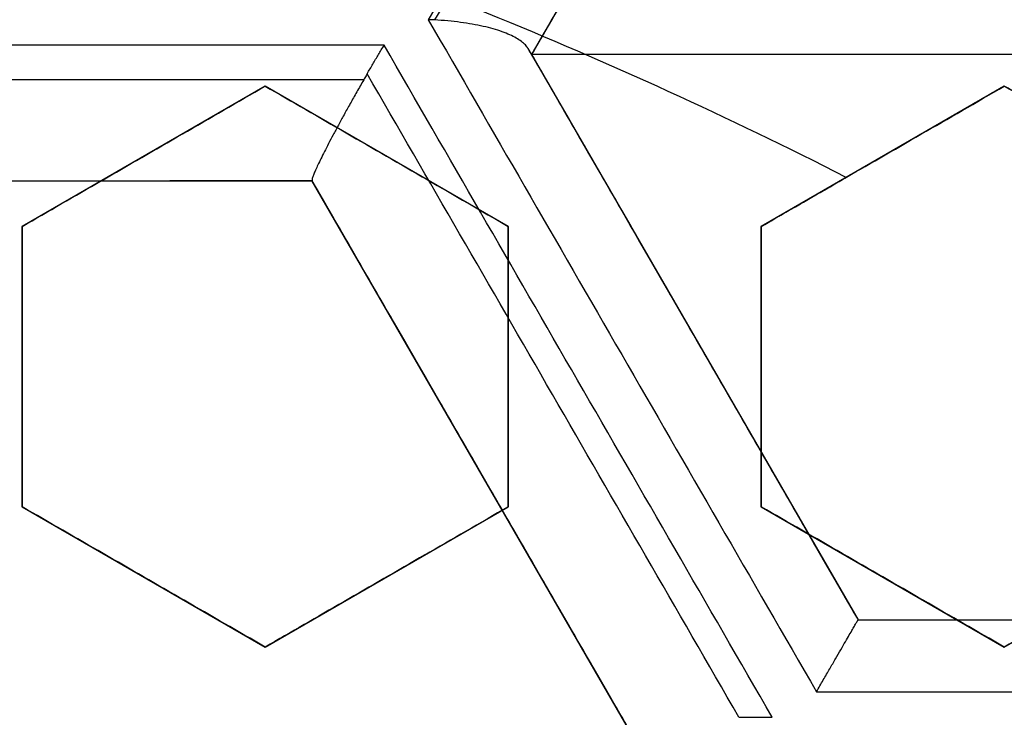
# Model space of a CAD drawing. Header units: centimetres. Extents: x -11.4 to 11.4, y -26.1 to 0.
# Tile 552 of 656: x -6.9283 to -6.831, y -23.4053 to -23.3364. Entities that reach past the tile are written whole.
import ezdxf

# ---------------------------------------------------------------- set-up
doc = ezdxf.new("R2010")
doc.units = ezdxf.units.CM
doc.layers.add('Default', color=7, linetype='Continuous', true_color=0x000000)

msp = doc.modelspace()

# ---------------------------------------------------------------- linework, layer by layer
at = {"layer": 'Default'}
for p, q in [((-6.845448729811, -23.28398953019, -4.606581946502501), (-6.877698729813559, -23.33984816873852, -4.606581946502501)), ((-6.748698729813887, -23.339848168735, -4.515), (-6.877698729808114, -23.339848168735, -4.515)), ((-6.877698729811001, -23.33984816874, -4.6152947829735), (-6.845448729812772, -23.39570680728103, -4.6152947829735)), ((-6.904000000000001, -23.34296806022, -3.251824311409), (-6.927999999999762, -23.35682446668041, -3.251824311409)), ((-6.88, -23.35682446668, -3.2548607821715), (-6.903999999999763, -23.34296806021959, -3.2548607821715)), ((-6.831, -23.34296806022, -3.2594226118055), (-6.854999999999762, -23.35682446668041, -3.2594226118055)), ((-6.915999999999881, -23.34989626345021, -3.278392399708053), (-6.915999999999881, -23.34989626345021, -3.225183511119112)), ((-6.891999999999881, -23.3498962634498, -3.28138577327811), (-6.891999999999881, -23.3498962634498, -3.2281768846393)), ((-6.842999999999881, -23.34989626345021, -3.287500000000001), (-6.842999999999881, -23.34989626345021, -3.23556869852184)), ((-6.899349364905, -23.35234816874, -4.6123369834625), (-6.963849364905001, -23.35234816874, -4.6123369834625)), ((-6.867099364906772, -23.40820680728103, -4.616056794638), (-6.899349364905, -23.35234816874, -4.616056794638)), ((-6.928000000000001, -23.35682446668, -3.243246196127), (-6.928000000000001, -23.3845372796, -3.243246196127)), ((-6.88, -23.3845372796, -3.2495181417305), (-6.88, -23.35682446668, -3.2495181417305)), ((-6.855, -23.35682446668, -3.2534648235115), (-6.855, -23.3845372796, -3.2534648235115)), ((-6.8617476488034, -23.36747625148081, -4.709146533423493), (-6.8617476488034, -23.36747625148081, -4.515)), ((-6.928000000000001, -23.37068087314, -3.269842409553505), (-6.928000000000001, -23.37068087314, -3.216633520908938)), ((-6.88, -23.37068087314, -3.276108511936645), (-6.88, -23.37068087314, -3.222899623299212)), ((-6.855, -23.37068087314, -3.280052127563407), (-6.855, -23.37068087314, -3.226843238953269)), ((-6.883229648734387, -23.38026833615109, -4.710750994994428), (-6.883229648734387, -23.38026833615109, -4.515)), ((-6.928000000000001, -23.3845372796, -3.2376128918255), (-6.90400000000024, -23.39839368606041, -3.2376128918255)), ((-6.904, -23.39839368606, -3.2408483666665), (-6.880000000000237, -23.38453727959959, -3.2408483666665)), ((-6.855, -23.3845372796, -3.248936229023), (-6.831000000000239, -23.39839368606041, -3.248936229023)), ((-6.831, -23.39839368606, -3.2534648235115), (-6.807000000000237, -23.38453727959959, -3.2534648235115)), ((-6.91600000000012, -23.39146548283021, -3.264128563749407), (-6.91600000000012, -23.39146548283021, -3.21091967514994)), ((-6.892000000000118, -23.3914654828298, -3.267421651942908), (-6.892000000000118, -23.3914654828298, -3.214212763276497)), ((-6.84300000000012, -23.39146548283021, -3.275500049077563), (-6.84300000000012, -23.39146548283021, -3.222291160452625)), ((-6.845448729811, -23.39570680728, -4.6152947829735), (-6.780948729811, -23.39570680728, -4.6152947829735))]:
    msp.add_line(p, q, dxfattribs=at)
at = {"layer": 'Default', "extrusion": (0, 0, -1)}
for centre, radius, start, end in [((7.050000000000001, -23.75, 3), 0.9, 90, 270), ((7.050000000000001, -23.75, 3.789997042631), 0.8999999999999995, 90, 270), ((7.050000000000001, -23.75, 4.600000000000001), 0.8550000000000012, 90, 270), ((7.050000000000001, -23.75, 4.27), 0.8250000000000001, 0, 180), ((7.050000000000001, -23.75, 4.48), 0.82, 0, 180), ((7.050000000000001, -23.75, 4.455), 0.7950000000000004, 0, 180), ((7.050000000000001, -23.75, 4.32), 0.7825000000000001, 0, 180), ((7.050000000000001, -23.75, 4.455), 0.7825000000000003, 0, 180), ((7.050000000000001, -23.75, 3.984878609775), 0.7584500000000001, 90, 180), ((7.050000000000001, -23.75, 4.345000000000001), 0.7575000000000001, 0, 180), ((7.050000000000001, -23.75, 3.2675), 0.6775000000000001, 0, 180), ((7.050000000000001, -23.75, 3.2775), 0.677500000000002, 0, 180), ((7.050000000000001, -23.75, 3.25), 0.6725, 0, 180), ((7.050000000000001, -23.75, 3.2875), 0.6725, 0, 180), ((7.050000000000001, -23.75, 3.25), 0.6367740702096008, 0, 180), ((7.050000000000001, -23.75, 3.269019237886), 0.6125, 0, 180), ((7.050000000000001, -23.75, 4.69), 0.6075000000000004, 0, 180), ((7.050000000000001, -23.75, 4.670980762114), 0.6075, 0, 180), ((7.050000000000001, -23.75, 3.255), 0.6075, 0, 180), ((7.050000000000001, -23.75, 3.2875), 0.6075, 0, 180), ((7.050000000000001, -23.75, 3.05), 0.5999999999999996, 90, 270), ((7.050000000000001, -23.75, 3.255), 0.55, 0, 180), ((7.050000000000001, -23.75, 3.263395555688), 0.5500000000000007, 0, 180)]:
    msp.add_arc(centre, radius, start, end, dxfattribs=at)
at = {"layer": 'Default'}
for centre, radius, start, end in [((-7.050000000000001, -23.75, -4.6), 0.8550000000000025, 270, 90), ((-7.050000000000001, -23.75, -4.27), 0.835, 270, 90), ((-7.050000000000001, -23.75, -4.58), 0.8349999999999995, 270, 90), ((-7.050000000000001, -23.75, -4.425000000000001), 0.8349999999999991, 270, 90), ((-7.050000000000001, -23.75, -4.295000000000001), 0.8250000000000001, 0, 180), ((-7.050000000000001, -23.75, -4.282500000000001), 0.8250000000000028, 0, 180), ((-7.050000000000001, -23.75, -4.32), 0.8, 0, 180), ((-7.050000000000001, -23.75, -3.1), 0.775, 270, 90), ((-7.050000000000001, -23.75, -3.5986250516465), 0.7749999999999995, 270, 90), ((-7.050000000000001, -23.75, -4.43), 0.7575000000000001, 0, 180), ((-7.050000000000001, -23.75, -4.3875), 0.7575000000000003, 0, 180), ((-7.050000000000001, -23.75, -3.2425), 0.75, 0, 180), ((-7.050000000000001, -23.75, -3.98), 0.75, 0, 180), ((-7.050000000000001, -23.75, -3.61125), 0.75, 0, 74.77009621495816), ((-7.050000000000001, -23.75, -3.2425), 0.7025000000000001, 0, 180), ((-7.050000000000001, -23.75, -3.2875), 0.6775000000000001, 0, 180), ((-7.050000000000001, -23.75, -3.26875), 0.6724999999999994, 0, 180), ((-7.050000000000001, -23.75, -4.66), 0.67, 0, 180), ((-7.050000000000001, -23.75, -4.69), 0.6400000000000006, 0, 180), ((-7.050000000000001, -23.75, -3.25), 0.636774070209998, 0, 180), ((-7.050000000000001, -23.75, -3.2875), 0.6231698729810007, 0, 180), ((-7.050000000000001, -23.75, -4.680490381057), 0.6075000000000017, 0, 180), ((-7.050000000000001, -23.75, -3.27125), 0.6075000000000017, 0, 180), ((-7.050000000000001, -23.75, -3), 0.6000000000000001, 270, 90), ((-7.050000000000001, -23.75, -3.1), 0.6000000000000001, 270, 90), ((-7.050000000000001, -23.75, -3.271791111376), 0.55, 0, 180), ((-7.049999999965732, -23.74999999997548, -3.2875), 0.446969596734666, 62.93321795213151, 72.94174344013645)]:
    msp.add_arc(centre, radius, start, end, dxfattribs=at)
at = {"layer": 'Default', "extrusion": (-0.86602540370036, 0.5000000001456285, -3.546486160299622e-10)}
msp.add_arc((24.0931033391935, -3.595000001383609, -5.703108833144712), 1.19816085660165, 244.4944963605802, 248.4942464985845, dxfattribs=at)
at = {"layer": 'Default', "extrusion": (-0.8660254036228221, 0.5000000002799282, -8.196552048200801e-10)}
msp.add_arc((24.09310333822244, -3.595000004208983, -5.703662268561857), 1.19817618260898, 244.5093226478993, 248.4797797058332, dxfattribs=at)
at = {"layer": 'Default', "extrusion": (-0.8660254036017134, 0.5000000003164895, -9.939847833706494e-10)}
msp.add_arc((24.09310333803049, -3.59500000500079, -5.713662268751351), 1.188176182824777, 244.7639486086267, 248.1946960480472, dxfattribs=at)
at = {"layer": 'Default', "extrusion": (-0.8660254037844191, 0.5000000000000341, 0)}
msp.add_arc((24.09310333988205, -3.595000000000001, -5.713662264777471), 1.188176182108, 247.1944678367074, 248.1946960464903, dxfattribs=at)
at = {"layer": 'Default', "extrusion": (-0.8660254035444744, -0.5000000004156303, 2.191493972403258e-09)}
msp.add_arc((17.04310333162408, -3.595000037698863, 17.63329268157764), 1.148678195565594, 256.0388695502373, 259.9502437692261, dxfattribs=at)
at = {"layer": 'Default', "extrusion": (0, 1, 0)}
for centre, radius, start, end in [((7.049999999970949, -3.595000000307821, -23.33892252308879), 1.127393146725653, 261.9571023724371, 265.8772322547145), ((7.050000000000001, -3.595000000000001, -23.35234816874), 1.117998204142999, 262.2558166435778, 263.4557939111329)]:
    msp.add_arc(centre, radius, start, end, dxfattribs=at)
at = {"layer": 'Default', "extrusion": (0.8660254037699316, 0.5000000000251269, -3.781111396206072e-10)}
msp.add_arc((-17.04310333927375, -3.595000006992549, -17.63833469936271), 1.150190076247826, 280.0364093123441, 283.9424077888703, dxfattribs=at)
at = {"layer": 'Default', "extrusion": (-0.8660254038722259, -0.4999999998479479, -8.863102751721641e-10)}
msp.add_arc((17.04310334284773, -3.594999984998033, 17.6261859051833), 1.139105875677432, 256.3019040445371, 259.6551817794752, dxfattribs=at)
at = {"layer": 'Default', "extrusion": (-0.8660254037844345, -0.5000000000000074, 0)}
msp.add_arc((17.04310333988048, -3.595000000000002, 17.62618590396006), 1.139105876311, 256.3019040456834, 259.6551817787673, dxfattribs=at)
at = {"layer": 'Default', "extrusion": (0.8660255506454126, 0.4999997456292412, -6.235521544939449e-08)}
msp.add_arc((-17.043108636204, -3.59500104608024, -17.64118065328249), 1.15060522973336, 280.1159601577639, 283.8546353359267, dxfattribs=at)
at = {"layer": 'Default', "extrusion": (4.870280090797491e-07, 0.9999999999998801, 5.187337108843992e-08)}
msp.add_arc((7.049988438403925, -3.594998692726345, -23.34235176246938), 1.127998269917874, 262.0646957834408, 265.7760036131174, dxfattribs=at)
at = {"layer": 'Default', "extrusion": (-0.0001404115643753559, 0.9999999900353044, -1.462819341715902e-05)}
msp.add_arc((7.048011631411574, -3.595585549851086, -23.35130123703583), 1.117361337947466, 262.5241427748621, 265.8488504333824, dxfattribs=at)
at = {"layer": 'Default', "extrusion": (0.8660254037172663, 0.5000000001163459, -5.552434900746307e-10)}
msp.add_arc((-17.04839586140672, -3.595029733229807, -17.65118590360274), 1.14153695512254, 280.5926740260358, 283.9064723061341, dxfattribs=at)
at = {"layer": 'Default', "extrusion": (0, -1, 0)}
for centre, radius, start, end in [((-7.049999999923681, -3.595000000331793, 23.39570680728), 1.139105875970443, 280.3448182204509, 283.6980959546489), ((-7.050000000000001, -3.595000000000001, 23.39570680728), 1.139105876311, 280.3448182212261, 283.6980959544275), ((-7.050000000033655, -3.594999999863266, 23.40281358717), 1.148678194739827, 280.0497562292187, 283.9611304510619)]:
    msp.add_arc(centre, radius, start, end, dxfattribs=at)
at = {"layer": 'Default', "extrusion": (0.8660254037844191, 0.5000000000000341, 0)}
msp.add_arc((-17.04310333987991, -3.595000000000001, -17.65118590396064), 1.140605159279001, 280.3310709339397, 280.7831327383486, dxfattribs=at)
at = {"layer": 'Default'}
for points, degree in [([(-7.050000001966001, -22.85000591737, -4.579994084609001), (-7.038829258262, -22.85000591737, -4.579994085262), (-7.016470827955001, -22.85041309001, -4.57996809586), (-6.982913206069, -22.85229470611, -4.579978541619), (-6.949430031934, -22.85542554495, -4.579975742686), (-6.916038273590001, -22.85981313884, -4.579976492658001), (-6.882816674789, -22.86545048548, -4.579976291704), (-6.849855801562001, -22.87232107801, -4.579976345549), (-6.817154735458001, -22.88042458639, -4.579976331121), (-6.784792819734, -22.88974261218, -4.579976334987), (-6.752822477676, -22.90025696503, -4.579976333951), (-6.721248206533, -22.91196643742, -4.579976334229), (-6.690138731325, -22.92484687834, -4.579976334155), (-6.659531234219, -22.93888214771, -4.579976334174), (-6.629466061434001, -22.95405467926, -4.579976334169), (-6.60000794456, -22.97033040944, -4.579976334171), (-6.571170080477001, -22.98770094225, -4.57997633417), (-6.542992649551, -23.00614419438, -4.57997633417), (-6.515530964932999, -23.02562391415, -4.57997633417), (-6.488811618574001, -23.04612101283, -4.57997633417), (-6.462881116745, -23.06760056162, -4.57997633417), (-6.437786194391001, -23.09002131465, -4.57997633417), (-6.413531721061, -23.11337910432, -4.57997633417), (-6.390166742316, -23.13762926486, -4.57997633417), (-6.367728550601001, -23.1627320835, -4.57997633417), (-6.346240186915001, -23.18866229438, -4.57997633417), (-6.325745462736, -23.21536660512, -4.57997633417), (-6.306266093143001, -23.24281397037, -4.57997633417), (-6.287815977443, -23.27098694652, -4.57997633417), (-6.270435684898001, -23.29982524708, -4.57997633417), (-6.254144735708, -23.32929531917, -4.57997633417), (-6.238966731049, -23.35935601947, -4.57997633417), (-6.22493234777, -23.3899431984, -4.57997633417), (-6.212045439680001, -23.4210469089, -4.57997633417), (-6.200328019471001, -23.4526190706, -4.57997633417), (-6.189801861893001, -23.48460021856, -4.57997633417), (-6.180477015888, -23.5169596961, -4.57997633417), (-6.172370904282, -23.54963853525, -4.57997633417), (-6.165495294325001, -23.58258113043, -4.57997633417), (-6.159852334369, -23.61577939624, -4.57997633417), (-6.155455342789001, -23.64916502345, -4.57997633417), (-6.152310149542, -23.68268801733, -4.57997633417), (-6.150420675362, -23.71631200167, -4.57997633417), (-6.149790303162, -23.74996560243, -4.57997633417), (-6.150418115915, -23.78361971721, -4.57997633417), (-6.152305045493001, -23.81724384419, -4.57997633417), (-6.155447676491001, -23.85076694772, -4.57997633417), (-6.159842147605, -23.884153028, -4.57997633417), (-6.165482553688, -23.91735152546, -4.57997633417), (-6.172355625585, -23.95029454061, -4.57997633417), (-6.180459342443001, -23.98297436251, -4.57997633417), (-6.189781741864, -24.01533455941, -4.57997633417), (-6.200305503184, -24.0473165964, -4.57997633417), (-6.212020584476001, -24.07888976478, -4.57997633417), (-6.224905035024, -24.10999420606, -4.57997633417), (-6.238937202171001, -24.14058267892, -4.57997633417), (-6.254113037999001, -24.170644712, -4.57997633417), (-6.270401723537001, -24.20011593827, -4.57997633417), (-6.287779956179, -24.2289557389, -4.57997633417), (-6.306227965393, -24.25713010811, -4.57997633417), (-6.325705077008, -24.28457868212, -4.57997633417), (-6.346198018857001, -24.3112848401, -4.57997633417), (-6.367684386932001, -24.33721659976, -4.57997633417), (-6.390120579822, -24.3623209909, -4.57997633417), (-6.413483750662, -24.38657293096, -4.57997633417), (-6.437736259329, -24.40993235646, -4.57997633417), (-6.462829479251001, -24.4323550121, -4.57997633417), (-6.488758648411, -24.45383675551, -4.57997633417), (-6.515476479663, -24.47433588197, -4.57997633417), (-6.542936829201, -24.49381775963, -4.57997633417), (-6.571112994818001, -24.51226319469, -4.57997633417), (-6.599949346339, -24.52963576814, -4.579976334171), (-6.629406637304, -24.54591392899, -4.579976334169), (-6.659470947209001, -24.56108882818, -4.579976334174), (-6.690077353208, -24.57512635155, -4.579976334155), (-6.721186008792, -24.58800916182, -4.579976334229), (-6.752759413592, -24.59972097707, -4.579976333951), (-6.784729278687, -24.61023780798, -4.579976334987), (-6.817091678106, -24.61955853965, -4.579976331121), (-6.849792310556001, -24.62766442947, -4.579976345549), (-6.88275073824, -24.63453701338, -4.579976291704), (-6.915969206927, -24.64017644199, -4.579976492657), (-6.949361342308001, -24.64456678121, -4.579975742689), (-6.982852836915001, -24.64770094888, -4.579978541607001), (-7.016430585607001, -24.64958576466, -4.579968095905), (-7.038814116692, -24.64999408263, -4.579994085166), (-7.049999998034, -24.64999408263, -4.579994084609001)], 3), ([(-7.050000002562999, -22.87000771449, -4.599992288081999), (-7.038929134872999, -22.87000771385, -4.599992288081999), (-7.016824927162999, -22.87044777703, -4.600003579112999), (-6.983759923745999, -22.87231003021, -4.599999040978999), (-6.950849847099, -22.8754191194, -4.600000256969), (-6.918072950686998, -22.87975909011, -4.599999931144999), (-6.885477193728, -22.88532902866, -4.600000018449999), (-6.853104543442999, -22.89212084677, -4.599999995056), (-6.820976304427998, -22.90013377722, -4.600000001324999), (-6.789232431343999, -22.90933233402, -4.599999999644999), (-6.757976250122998, -22.91967364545, -4.600000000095), (-6.727177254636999, -22.93115663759, -4.599999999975), (-6.696849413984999, -22.94377187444, -4.600000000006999), (-6.666982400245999, -22.95752443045, -4.599999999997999), (-6.637633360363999, -22.97239239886, -4.6), (-6.608880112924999, -22.98833558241, -4.6), (-6.580743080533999, -23.00534064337, -4.6), (-6.553257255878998, -23.02338719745, -4.6), (-6.526470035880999, -23.04244368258, -4.6), (-6.500404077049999, -23.06249428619, -4.6), (-6.475109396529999, -23.08350162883, -4.6), (-6.450633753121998, -23.10542314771, -4.6), (-6.426981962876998, -23.12825403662, -4.6), (-6.404200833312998, -23.15195089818, -4.6), (-6.382323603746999, -23.17647785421, -4.6), (-6.361371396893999, -23.20181201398, -4.6), (-6.341387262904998, -23.22790124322, -4.6), (-6.322391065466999, -23.25471754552, -4.6), (-6.304398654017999, -23.28224122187, -4.6), (-6.287450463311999, -23.31041192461, -4.6), (-6.271564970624, -23.33919764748, -4.6), (-6.256764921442, -23.36855872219, -4.6), (-6.243080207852, -23.39843256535, -4.6), (-6.2305142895, -23.42881031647, -4.6), (-6.219089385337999, -23.45964319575, -4.6), (-6.208826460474, -23.4908734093, -4.6), (-6.199734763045, -23.52247268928, -4.6), (-6.191831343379, -23.55438357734, -4.6), (-6.185127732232, -23.58655183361, -4.6), (-6.179626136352, -23.61896932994, -4.6), (-6.175339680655, -23.65156823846, -4.6), (-6.172273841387, -23.68430056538, -4.6), (-6.170432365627, -23.71713212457, -4.6), (-6.169818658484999, -23.74999277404, -4.6), (-6.170431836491, -23.78285372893, -4.6), (-6.172272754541, -23.81568473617, -4.6), (-6.17533790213, -23.84841578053, -4.6), (-6.179623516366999, -23.88101313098, -4.6), (-6.185124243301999, -23.91342969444, -4.6), (-6.191827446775, -23.94559951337, -4.6), (-6.199731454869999, -23.97751522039, -4.6), (-6.208824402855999, -24.00912015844, -4.6), (-6.219088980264, -24.04035585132, -4.6), (-6.230515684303, -24.07119339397, -4.6), (-6.243083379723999, -24.10157483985, -4.6), (-6.256770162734, -24.13145229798, -4.6), (-6.271572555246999, -24.16081683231, -4.6), (-6.287460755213, -24.18960605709, -4.6), (-6.304412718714, -24.21778133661, -4.6), (-6.322408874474, -24.24530870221, -4.6), (-6.341407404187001, -24.27212610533, -4.6), (-6.361391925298, -24.29821371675, -4.6), (-6.382342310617, -24.32354381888, -4.6), (-6.404216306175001, -24.34806569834, -4.6), (-6.426994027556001, -24.37175796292, -4.6), (-6.450643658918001, -24.39458604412, -4.6), (-6.475121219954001, -24.41650866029, -4.6), (-6.500422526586, -24.43752061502, -4.6), (-6.526496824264, -24.45757628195, -4.6), (-6.553291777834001, -24.47663651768, -4.6), (-6.580784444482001, -24.49468551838, -4.6), (-6.608928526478, -24.51169257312, -4.6), (-6.637691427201, -24.52763854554, -4.6), (-6.667051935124, -24.54250933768, -4.599999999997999), (-6.696931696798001, -24.55626435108, -4.600000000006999), (-6.727274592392, -24.56888192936, -4.599999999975), (-6.758087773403, -24.58036572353, -4.600000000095), (-6.789353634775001, -24.59070531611, -4.599999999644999), (-6.821099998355, -24.59989952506, -4.600000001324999), (-6.853227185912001, -24.60790727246, -4.599999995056), (-6.885602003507, -24.61469476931, -4.600000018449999), (-6.918204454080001, -24.62026089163, -4.599999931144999), (-6.950981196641, -24.6245956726, -4.600000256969), (-6.983876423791, -24.62769844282, -4.599999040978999), (-7.01690332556, -24.62955448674, -4.600003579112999), (-7.038958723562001, -24.62999228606, -4.599992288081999), (-7.049999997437, -24.62999228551, -4.599992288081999)], 3), ([(-7.050000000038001, -22.97338343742, -4.211616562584), (-7.040034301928, -22.97326068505, -4.211739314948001), (-7.0200716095, -22.97339655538, -4.211987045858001), (-6.990068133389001, -22.97475443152, -4.212364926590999), (-6.960077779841, -22.97727194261, -4.212748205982), (-6.930172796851, -22.98094910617, -4.213135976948), (-6.900463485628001, -22.98577184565, -4.213526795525), (-6.870960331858, -22.99173644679, -4.213920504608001), (-6.841728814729, -22.9988285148, -4.21431621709), (-6.812767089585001, -23.00704882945, -4.214713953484), (-6.784149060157, -23.01637813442, -4.215112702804), (-6.755903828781, -23.0268065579, -4.215512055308), (-6.728083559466, -23.03831624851, -4.215911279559), (-6.700785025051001, -23.0508628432, -4.216308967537), (-6.673979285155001, -23.06445271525, -4.216705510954), (-6.647535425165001, -23.07916987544, -4.21710293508), (-6.621903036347, -23.09477466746, -4.217494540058), (-6.598251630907, -23.11044028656, -4.217861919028), (-6.577686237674, -23.12510785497, -4.218186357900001), (-6.559354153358, -23.13903749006, -4.21847964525), (-6.54189295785, -23.15310658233, -4.218762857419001), (-6.524518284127, -23.16795465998, -4.219048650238), (-6.507527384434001, -23.18336335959, -4.2193327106), (-6.491033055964, -23.19923462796, -4.219611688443), (-6.475328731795, -23.21524076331, -4.219887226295), (-6.459818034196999, -23.23196178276, -4.220170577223), (-6.443392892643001, -23.25075472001, -4.220483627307), (-6.425759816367, -23.27235681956, -4.220836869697), (-6.407902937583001, -23.29596432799, -4.221215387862), (-6.390537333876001, -23.320853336, -4.221606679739), (-6.374163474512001, -23.34636627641, -4.22200017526), (-6.358774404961, -23.37250001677, -4.222395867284), (-6.344394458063, -23.39922104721, -4.222793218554), (-6.331054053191, -23.42647417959, -4.223191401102), (-6.318782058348, -23.45419617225, -4.223589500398), (-6.307584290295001, -23.4823692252, -4.223987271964), (-6.297472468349, -23.51096694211, -4.224384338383), (-6.288462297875, -23.53995216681, -4.224780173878), (-6.280576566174, -23.56925476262, -4.22517382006), (-6.273829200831, -23.59881391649, -4.225564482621), (-6.268224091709, -23.62860184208, -4.225951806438), (-6.263764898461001, -23.65860388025, -4.226335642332), (-6.260461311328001, -23.68877269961, -4.226715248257), (-6.258320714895, -23.71905055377, -4.227090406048), (-6.257345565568, -23.74942073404, -4.227459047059), (-6.257541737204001, -23.78002186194, -4.227829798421), (-6.258911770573, -23.81056761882, -4.228207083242), (-6.261454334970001, -23.84105143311, -4.228588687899), (-6.265161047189, -23.87138087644, -4.228974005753), (-6.270024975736, -23.90153190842, -4.229362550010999), (-6.276045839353, -23.9314946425, -4.229754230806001), (-6.283206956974, -23.96118644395, -4.230147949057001), (-6.291506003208, -23.99059835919, -4.230543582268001), (-6.300922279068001, -24.01965553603, -4.230940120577), (-6.311447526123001, -24.04833621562, -4.23133725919), (-6.323068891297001, -24.07660058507, -4.231734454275), (-6.335758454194, -24.10438344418, -4.232130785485), (-6.349513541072, -24.13167755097, -4.232526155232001), (-6.364293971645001, -24.15840378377, -4.232919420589), (-6.380099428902, -24.18456209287, -4.233310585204), (-6.396889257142, -24.21008352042, -4.23369863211), (-6.414649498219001, -24.23494853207, -4.2340832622), (-6.433349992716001, -24.25911283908, -4.234463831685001), (-6.452961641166, -24.28254236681, -4.234839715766), (-6.473558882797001, -24.30531097, -4.235212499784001), (-6.49503825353, -24.32728630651, -4.23557888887), (-6.517395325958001, -24.34847618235, -4.235952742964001), (-6.540529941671, -24.36877856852, -4.236330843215), (-6.564422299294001, -24.3881804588, -4.236713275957), (-6.589045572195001, -24.40665840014, -4.237099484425), (-6.614348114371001, -24.42417454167, -4.237488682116), (-6.640315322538, -24.44071804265, -4.237880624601), (-6.666876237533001, -24.45624449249, -4.238274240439), (-6.694029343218, -24.47075331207, -4.238669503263), (-6.721707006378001, -24.48420741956, -4.239065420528), (-6.749886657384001, -24.49659654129, -4.239461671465), (-6.778516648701, -24.50789701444, -4.239857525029), (-6.807545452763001, -24.51809033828, -4.240252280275), (-6.836977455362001, -24.52717647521, -4.240645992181), (-6.866748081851, -24.53513189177, -4.241037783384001), (-6.896791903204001, -24.54193893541, -4.241426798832), (-6.927035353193, -24.54758431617, -4.241812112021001), (-6.957482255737, -24.55207143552, -4.242193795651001), (-6.988153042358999, -24.55539777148, -4.242572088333), (-7.019001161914, -24.55754929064, -4.242946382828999), (-7.039657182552, -24.55819289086, -4.243192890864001), (-7.050000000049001, -24.5583152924, -4.243315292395)], 3), ([(-7.050000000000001, -24.525, -4.097250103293), (-7.040059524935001, -24.525, -4.097056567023), (-7.020176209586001, -24.52461734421, -4.096666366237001), (-6.990398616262, -24.52289677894, -4.096072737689), (-6.960681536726, -24.52002887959, -4.095471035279), (-6.93109326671, -24.51601765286, -4.094862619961), (-6.901708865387, -24.51087533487, -4.094249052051), (-6.872544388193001, -24.5046065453, -4.09363068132), (-6.843642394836, -24.49722044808, -4.093008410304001), (-6.815018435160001, -24.48871913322, -4.0923825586), (-6.786746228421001, -24.47912222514, -4.091754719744), (-6.758891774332, -24.4684549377, -4.091126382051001), (-6.731464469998, -24.45672251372, -4.090497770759), (-6.704505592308, -24.44394203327, -4.089869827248), (-6.67803608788, -24.43012136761, -4.089243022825), (-6.652126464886, -24.41529568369, -4.088619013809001), (-6.626828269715, -24.3994976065, -4.087999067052), (-6.602153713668, -24.38273637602, -4.0873834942), (-6.578133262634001, -24.3650315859, -4.086773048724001), (-6.554796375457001, -24.34640201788, -4.086168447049), (-6.532209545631, -24.32690110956, -4.085571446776), (-6.510389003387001, -24.3065441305, -4.084982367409), (-6.489390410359, -24.28538619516, -4.084403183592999), (-6.469190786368, -24.26340330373, -4.083811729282), (-6.449850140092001, -24.24065475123, -4.083213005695), (-6.431412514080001, -24.21719494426, -4.082607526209), (-6.413897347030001, -24.19305176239, -4.081996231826), (-6.397322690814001, -24.16825132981, -4.081379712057), (-6.381698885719, -24.14280524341, -4.08075829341), (-6.367066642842, -24.11677498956, -4.08013349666), (-6.353463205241, -24.0902319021, -4.079507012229), (-6.340892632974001, -24.06319079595, -4.078879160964), (-6.329354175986, -24.03564384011, -4.078249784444), (-6.318873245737, -24.00763676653, -4.077619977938), (-6.309493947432, -23.97928509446, -4.076992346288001), (-6.30125860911, -23.95075631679, -4.07637049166), (-6.294105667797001, -23.92190387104, -4.075751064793), (-6.287919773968, -23.89202918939, -4.075119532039), (-6.282925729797, -23.8619255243, -4.074493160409), (-6.27922777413, -23.83252088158, -4.073890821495), (-6.276803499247, -23.80502748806, -4.073336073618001), (-6.275387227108, -23.77883524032, -4.072814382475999), (-6.274846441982, -23.7520817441, -4.072290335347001), (-6.27524316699, -23.72509774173, -4.071763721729), (-6.276580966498, -23.69814539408, -4.071227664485), (-6.278824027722, -23.67162969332, -4.070693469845), (-6.281923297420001, -23.64546667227, -4.070159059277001), (-6.286213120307, -23.61756303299, -4.069581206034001), (-6.291882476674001, -23.58816071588, -4.068963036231), (-6.298864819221, -23.55833921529, -4.068326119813), (-6.306953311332, -23.52908125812, -4.067691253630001), (-6.315942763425, -23.50084682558, -4.067069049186), (-6.32605741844, -23.47281764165, -4.066441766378), (-6.33729162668, -23.44508928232, -4.065811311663), (-6.349584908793, -23.41782536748, -4.065181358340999), (-6.362822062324, -23.39124745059, -4.064557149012), (-6.37709700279, -23.36512302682, -4.063933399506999), (-6.392790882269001, -23.33888569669, -4.063296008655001), (-6.409455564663, -23.31338657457, -4.062665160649), (-6.426553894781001, -23.2893367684, -4.062059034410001), (-6.443232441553, -23.26761872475, -4.061501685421), (-6.459897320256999, -23.24737082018, -4.060973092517), (-6.477614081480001, -23.22727445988, -4.060438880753), (-6.496156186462, -23.20766698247, -4.059907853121), (-6.51534924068, -23.18873946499, -4.059383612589), (-6.534885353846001, -23.17076718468, -4.058857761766), (-6.55491030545, -23.15354506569, -4.058329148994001), (-6.577115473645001, -23.13575777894, -4.057753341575), (-6.601253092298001, -23.11789125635, -4.057139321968), (-6.626598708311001, -23.10063985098, -4.056506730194), (-6.652285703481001, -23.08460866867, -4.055877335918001), (-6.677996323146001, -23.06990393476, -4.055258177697), (-6.704396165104, -23.05611215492, -4.054632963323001), (-6.731394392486, -23.04330809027, -4.054004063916), (-6.758888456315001, -23.03154563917, -4.053373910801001), (-6.786758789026, -23.02087354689, -4.052745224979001), (-6.814990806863, -23.01129023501, -4.052118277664), (-6.843596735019, -23.00279199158, -4.051492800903), (-6.872529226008, -22.99539659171, -4.050869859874), (-6.901712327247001, -22.98912386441, -4.050251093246), (-6.931093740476, -22.98398257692, -4.049637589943), (-6.96064747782, -22.97997545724, -4.049029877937), (-6.990359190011, -22.97710596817, -4.048428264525), (-7.020171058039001, -22.97538252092, -4.047833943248), (-7.040058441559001, -22.975, -4.047443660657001), (-7.050000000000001, -22.975, -4.047250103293)], 3), ([(-6.845448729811, -23.28398953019, -4.515), (-6.861573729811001, -23.311918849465, -4.515), (-6.877698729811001, -23.33984816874, -4.515)], 2), ([(-6.887272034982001, -23.33642961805, -4.709649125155), (-6.887340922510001, -23.33642591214, -4.709661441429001), (-6.887478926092, -23.33641888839, -4.709685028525), (-6.887686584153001, -23.33640951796, -4.709717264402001), (-6.887825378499, -23.33640405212, -4.709736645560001), (-6.88789485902, -23.33640151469, -4.709745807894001)], 3), ([(-6.878046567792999, -23.33924569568, -4.701706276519), (-6.878112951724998, -23.33913071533, -4.702020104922), (-6.878285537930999, -23.33889956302, -4.702652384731), (-6.878672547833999, -23.33855247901, -4.703606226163), (-6.879188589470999, -23.33821369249, -4.704542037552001), (-6.879823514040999, -23.33789241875, -4.705434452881), (-6.880583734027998, -23.33758808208, -4.706285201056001), (-6.881463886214, -23.33730693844, -4.707077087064), (-6.882450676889, -23.33705560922, -4.70779165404), (-6.883526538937, -23.33683915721, -4.70841453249), (-6.884700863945, -23.3366576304, -4.708945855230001), (-6.885954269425, -23.33651713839, -4.70936836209), (-6.886827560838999, -23.3364535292, -4.709569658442), (-6.887272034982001, -23.33642961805, -4.709649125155)], 3), ([(-6.893925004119, -23.34174337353, -4.712129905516), (-6.893740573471, -23.34142509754, -4.712084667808), (-6.893370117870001, -23.34078946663, -4.711963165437), (-6.892811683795, -23.33984250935, -4.711686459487), (-6.892443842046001, -23.339226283, -4.71144129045), (-6.892261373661, -23.33892252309, -4.711303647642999)], 3), ([(-6.877698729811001, -23.33984816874, -4.698163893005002), (-6.877698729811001, -23.33984816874, -4.698490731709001), (-6.877714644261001, -23.3398206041, -4.699128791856), (-6.877782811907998, -23.33970253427, -4.70003988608), (-6.877892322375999, -23.33951285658, -4.700902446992), (-6.877991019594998, -23.33934190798, -4.701443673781), (-6.878046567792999, -23.33924569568, -4.701706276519)], 3), ([(-6.877698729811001, -23.33984816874, -4.515), (-6.861573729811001, -23.36777748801, -4.515), (-6.845448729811, -23.39570680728, -4.515)], 2), ([(-6.877698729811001, -23.33984816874, -4.515), (-6.877698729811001, -23.33984816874, -4.606581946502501), (-6.877698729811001, -23.33984816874, -4.698163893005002)], 2), ([(-6.893925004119, -23.34174337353, -4.712129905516), (-6.893964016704, -23.3418106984, -4.712139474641), (-6.894041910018, -23.34194528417, -4.712157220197), (-6.894158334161, -23.34214693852, -4.712179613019), (-6.894235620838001, -23.34228113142, -4.712191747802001), (-6.89427417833, -23.34234816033, -4.712197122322)], 3), ([(-6.89427417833, -23.34234816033, -4.712197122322), (-6.894505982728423, -23.34275070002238, -4.712236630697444), (-6.894960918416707, -23.3435465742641, -4.71226567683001), (-6.895611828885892, -23.34470217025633, -4.712167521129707), (-6.896220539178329, -23.34579952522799, -4.71193774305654), (-6.89677974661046, -23.3468240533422, -4.711590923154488), (-6.89729568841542, -23.34778629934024, -4.711130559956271), (-6.897758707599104, -23.34866777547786, -4.710569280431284), (-6.898162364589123, -23.34945490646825, -4.709925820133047), (-6.898509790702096, -23.35015246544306, -4.70920624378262), (-6.898801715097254, -23.35076130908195, -4.708414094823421), (-6.899034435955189, -23.35127313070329, -4.707564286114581), (-6.899207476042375, -23.35168525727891, -4.706671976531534), (-6.899323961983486, -23.3520048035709, -4.705723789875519), (-6.899380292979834, -23.35222382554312, -4.704733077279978), (-6.899376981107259, -23.35230033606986, -4.704053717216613), (-6.899365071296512, -23.35232096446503, -4.703710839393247)], 3), ([(-6.928000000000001, -23.35682446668, -3.274651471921), (-6.925422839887, -23.3553365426, -3.275446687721), (-6.920208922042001, -23.35232628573, -3.277066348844), (-6.912218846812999, -23.34771321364, -3.279581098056), (-6.906760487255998, -23.34456182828, -3.281320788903), (-6.904, -23.34296806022, -3.282206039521)], 3), ([(-6.928000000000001, -23.35682446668, -3.221442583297), (-6.925421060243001, -23.35533551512, -3.222238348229), (-6.92020477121, -23.35232388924, -3.223858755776), (-6.912214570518, -23.34771074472, -3.226373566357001), (-6.906758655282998, -23.34456077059, -3.228112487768), (-6.904, -23.34296806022, -3.228997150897)], 3), ([(-6.904, -23.34296806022, -3.228997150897), (-6.904, -23.34296806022, -3.255601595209), (-6.904, -23.34296806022, -3.282206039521)], 2), ([(-6.904, -23.34296806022, -3.282206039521), (-6.901336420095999, -23.3445058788, -3.28200650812), (-6.896007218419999, -23.34758269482, -3.281630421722), (-6.888007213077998, -23.35220150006, -3.281136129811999), (-6.882669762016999, -23.35528307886, -3.280853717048), (-6.879999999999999, -23.35682446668, -3.280724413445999)], 3), ([(-6.904, -23.34296806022, -3.228997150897), (-6.901336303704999, -23.34450594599, -3.228797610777), (-6.896006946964, -23.34758285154, -3.228421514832), (-6.888006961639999, -23.35220164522, -3.227927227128), (-6.882669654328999, -23.35528314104, -3.227644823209), (-6.879999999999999, -23.35682446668, -3.227515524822)], 3), ([(-6.854999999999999, -23.35682446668, -3.231345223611), (-6.852448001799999, -23.35535106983, -3.232238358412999), (-6.847267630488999, -23.35236018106, -3.234057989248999), (-6.839278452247, -23.34774762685, -3.236884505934), (-6.833786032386, -23.34457657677, -3.238841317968), (-6.831, -23.34296806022, -3.239837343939)], 3), ([(-6.831, -23.34296806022, -3.2875), (-6.8388079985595, -23.34747601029, -3.2875), (-6.846615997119, -23.35198396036, -3.2875)], 2), ([(-6.831, -23.34296806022, -3.239837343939), (-6.831, -23.34296806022, -3.2636686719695), (-6.831, -23.34296806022, -3.2875)], 2), ([(-6.806999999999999, -23.35682446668, -3.2875), (-6.819, -23.34989626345, -3.2875), (-6.831, -23.34296806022, -3.2875)], 2), ([(-6.831, -23.34296806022, -3.239837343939), (-6.828333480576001, -23.34450757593, -3.239803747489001), (-6.823000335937, -23.34758666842, -3.239758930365), (-6.814999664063, -23.35220585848, -3.239758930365), (-6.809666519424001, -23.35528495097, -3.239803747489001), (-6.806999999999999, -23.35682446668, -3.239837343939)], 3), ([(-6.899349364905, -23.35234816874, -4.515), (-6.931599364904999, -23.35234816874, -4.515), (-6.963849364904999, -23.35234816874, -4.515)], 2), ([(-6.899365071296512, -23.35232096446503, -4.703710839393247), (-6.899362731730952, -23.35232501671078, -4.703643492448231), (-6.899358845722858, -23.35233174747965, -4.703509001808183), (-6.89935537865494, -23.35233775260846, -4.703307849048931), (-6.899354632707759, -23.35233904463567, -4.703174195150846), (-6.899354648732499, -23.35233901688, -4.703107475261)], 3), ([(-6.899354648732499, -23.35233901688, -4.703107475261), (-6.899352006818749, -23.35234359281, -4.6090537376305), (-6.899349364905, -23.35234816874, -4.515)], 2), ([(-6.867099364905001, -23.40820680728, -4.515), (-6.883224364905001, -23.38027748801, -4.515), (-6.899349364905, -23.35234816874, -4.515)], 2), ([(-6.854999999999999, -23.35682446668, -3.284554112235), (-6.854082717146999, -23.35629487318, -3.284875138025), (-6.852238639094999, -23.35523019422, -3.285521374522), (-6.849444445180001, -23.35361696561, -3.286503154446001), (-6.847562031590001, -23.35253015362, -3.287166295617), (-6.846615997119, -23.35198396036, -3.2875)], 3), ([(-6.928000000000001, -23.35682446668, -3.221442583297), (-6.928000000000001, -23.35682446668, -3.248047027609), (-6.928000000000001, -23.35682446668, -3.274651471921)], 2), ([(-6.928000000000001, -23.3845372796, -3.265049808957), (-6.928000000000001, -23.38166626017, -3.266041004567), (-6.928000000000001, -23.37578563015, -3.268073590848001), (-6.928000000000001, -23.36656936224, -3.271266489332), (-6.928000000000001, -23.36012116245, -3.273505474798), (-6.928000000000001, -23.35682446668, -3.274651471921)], 3), ([(-6.928000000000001, -23.3845372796, -3.211840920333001), (-6.928000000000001, -23.38166541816, -3.212832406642), (-6.928000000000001, -23.37578366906, -3.214865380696), (-6.928000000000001, -23.36656767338, -3.218058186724), (-6.928000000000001, -23.36012044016, -3.220296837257), (-6.928000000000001, -23.35682446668, -3.221442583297)], 3), ([(-6.879999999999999, -23.35682446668, -3.280724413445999), (-6.879999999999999, -23.36008934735, -3.279633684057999), (-6.879999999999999, -23.36649518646, -3.277497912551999), (-6.879999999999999, -23.37571506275, -3.274436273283), (-6.879999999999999, -23.38163604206, -3.272478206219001), (-6.879999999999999, -23.3845372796, -3.271520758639)], 3), ([(-6.879999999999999, -23.35682446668, -3.280724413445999), (-6.879999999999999, -23.35682446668, -3.254119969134), (-6.879999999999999, -23.35682446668, -3.227515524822)], 2), ([(-6.879999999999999, -23.35682446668, -3.227515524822), (-6.879999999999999, -23.36009071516, -3.226424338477), (-6.879999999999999, -23.36649837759, -3.224287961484), (-6.879999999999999, -23.37571812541, -3.221226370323), (-6.879999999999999, -23.38163735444, -3.219268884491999), (-6.879999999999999, -23.3845372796, -3.218311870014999)], 3), ([(-6.854999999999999, -23.35682446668, -3.284554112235), (-6.854999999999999, -23.35682446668, -3.257949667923), (-6.854999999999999, -23.35682446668, -3.231345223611)], 2), ([(-6.854999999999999, -23.3845372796, -3.275584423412), (-6.854999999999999, -23.38162156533, -3.276520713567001), (-6.854999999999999, -23.37568125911, -3.278433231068), (-6.854999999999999, -23.36645958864, -3.281417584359), (-6.854999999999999, -23.36007408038, -3.283494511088), (-6.854999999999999, -23.35682446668, -3.284554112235)], 3), ([(-6.854999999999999, -23.3845372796, -3.222375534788), (-6.854999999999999, -23.38162010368, -3.223312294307), (-6.854999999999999, -23.37567784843, -3.225225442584), (-6.854999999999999, -23.36645604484, -3.228209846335), (-6.854999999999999, -23.36007256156, -3.230286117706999), (-6.854999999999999, -23.35682446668, -3.231345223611)], 3), ([(-6.928000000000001, -23.3845372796, -3.211840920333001), (-6.928000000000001, -23.3845372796, -3.238445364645), (-6.928000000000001, -23.3845372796, -3.265049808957)], 2), ([(-6.904, -23.39839368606, -3.263384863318), (-6.906670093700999, -23.39685210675, -3.263530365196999), (-6.912007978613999, -23.39377027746, -3.263848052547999), (-6.920007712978, -23.38915162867, -3.264403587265), (-6.925336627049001, -23.38607497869, -3.264825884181), (-6.928000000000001, -23.3845372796, -3.265049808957)], 3), ([(-6.904, -23.39839368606, -3.210175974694), (-6.906670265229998, -23.39685200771, -3.210321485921), (-6.912008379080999, -23.39377004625, -3.210639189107), (-6.920008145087, -23.38915137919, -3.211194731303), (-6.925336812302, -23.38607487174, -3.211617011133), (-6.928000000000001, -23.3845372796, -3.211840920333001)], 3), ([(-6.879999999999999, -23.3845372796, -3.271520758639), (-6.882788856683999, -23.38614742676, -3.270561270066), (-6.888285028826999, -23.38932064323, -3.268679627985), (-6.896271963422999, -23.39393190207, -3.265972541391), (-6.901449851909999, -23.39692135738, -3.264235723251), (-6.904, -23.39839368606, -3.263384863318)], 3), ([(-6.879999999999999, -23.3845372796, -3.218311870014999), (-6.882790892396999, -23.38614860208, -3.217351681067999), (-6.888289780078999, -23.38932338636, -3.215469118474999), (-6.896276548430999, -23.39393454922, -3.21276210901), (-6.901451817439, -23.39692249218, -3.211026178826), (-6.904, -23.39839368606, -3.210175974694)], 3), ([(-6.879999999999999, -23.3845372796, -3.218311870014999), (-6.879999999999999, -23.3845372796, -3.244916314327), (-6.879999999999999, -23.3845372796, -3.271520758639)], 2), ([(-6.854999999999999, -23.3845372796, -3.275584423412), (-6.854999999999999, -23.3845372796, -3.2489799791), (-6.854999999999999, -23.3845372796, -3.222375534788)], 2), ([(-6.831, -23.39839368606, -3.275584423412), (-6.833666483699, -23.39685419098, -3.275546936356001), (-6.838999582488, -23.39377512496, -3.275496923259), (-6.847000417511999, -23.38915584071, -3.275496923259), (-6.852333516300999, -23.38607677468, -3.275546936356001), (-6.854999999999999, -23.3845372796, -3.275584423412)], 3), ([(-6.831, -23.39839368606, -3.222375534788), (-6.833666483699, -23.39685419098, -3.222338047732), (-6.838999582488, -23.39377512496, -3.222288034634), (-6.847000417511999, -23.38915584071, -3.222288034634), (-6.852333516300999, -23.38607677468, -3.222338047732), (-6.854999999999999, -23.3845372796, -3.222375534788)], 3), ([(-6.806999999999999, -23.3845372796, -3.284554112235), (-6.809812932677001, -23.38616132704, -3.283495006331), (-6.815341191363, -23.38935306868, -3.28141873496), (-6.823327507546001, -23.39396397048, -3.278434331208), (-6.828473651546, -23.3969350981, -3.276521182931), (-6.831, -23.39839368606, -3.275584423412)], 3), ([(-6.806999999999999, -23.3845372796, -3.231345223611), (-6.809814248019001, -23.38616208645, -3.230285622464), (-6.815344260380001, -23.38935484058, -3.228208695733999), (-6.823330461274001, -23.39396567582, -3.225224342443), (-6.828474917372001, -23.39693582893, -3.223311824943), (-6.831, -23.39839368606, -3.222375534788)], 3), ([(-6.849551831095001, -23.40281358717, -4.726053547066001), (-6.849319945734, -23.40241194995, -4.725889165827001), (-6.84886878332, -23.40163051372, -4.725513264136), (-6.848234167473, -23.40053132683, -4.724817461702), (-6.847654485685, -23.39952728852, -4.724009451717), (-6.847139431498, -23.3986351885, -4.723115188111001), (-6.846683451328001, -23.39784540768, -4.722133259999), (-6.846295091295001, -23.39717274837, -4.721085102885), (-6.845979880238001, -23.39662678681, -4.719996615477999), (-6.845738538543, -23.39620877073, -4.718889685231), (-6.845567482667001, -23.39591249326, -4.717762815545), (-6.845468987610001, -23.39574189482, -4.716650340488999), (-6.845448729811, -23.39570680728, -4.715937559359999), (-6.845448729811, -23.39570680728, -4.715589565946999)], 3), ([(-6.845448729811, -23.39570680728, -4.515), (-6.813198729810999, -23.39570680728, -4.515), (-6.780948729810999, -23.39570680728, -4.515)], 2), ([(-6.845448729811, -23.39570680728, -4.515), (-6.845448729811, -23.39570680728, -4.6152947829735), (-6.845448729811, -23.39570680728, -4.715589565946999)], 2), ([(-6.904, -23.39839368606, -3.210175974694), (-6.904, -23.39839368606, -3.236780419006), (-6.904, -23.39839368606, -3.263384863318)], 2), ([(-6.831, -23.39839368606, -3.275584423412), (-6.831, -23.39839368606, -3.2489799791), (-6.831, -23.39839368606, -3.222375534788)], 2), ([(-6.857210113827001, -23.40533547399, -4.727718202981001), (-6.856849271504, -23.40532203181, -4.727748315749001), (-6.856121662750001, -23.405303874, -4.727779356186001), (-6.855017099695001, -23.40530342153, -4.727736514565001), (-6.854283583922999, -23.40532118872, -4.727648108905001), (-6.853918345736, -23.40533459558, -4.727588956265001)], 3)]:
    msp.add_open_spline(points, degree=degree, dxfattribs=at)
for points, knots in [([(-6.478173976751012, -23.20173285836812, -4.270000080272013), (-6.482021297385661, -23.19772033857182, -4.269893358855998), (-6.494769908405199, -23.18470228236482, -4.269544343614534), (-6.517131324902, -23.163383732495, -4.268952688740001), (-6.555874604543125, -23.12985687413, -4.267949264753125), (-6.607799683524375, -23.091156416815, -4.2666554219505), (-6.675054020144, -23.05066959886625, -4.265054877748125), (-6.7463420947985, -23.016890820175, -4.263430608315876), (-6.820635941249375, -22.99036875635, -4.261806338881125), (-6.896820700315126, -22.971442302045, -4.260205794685), (-6.960902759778, -22.962091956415, -4.258911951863), (-7.012005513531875, -22.95840408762, -4.257908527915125), (-7.0500054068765, -22.95749735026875, -4.257180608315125), (-7.088005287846, -22.95840460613, -4.2564526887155), (-7.139107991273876, -22.96209317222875, -4.255449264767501), (-7.203189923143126, -22.97144439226, -4.254155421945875), (-7.279374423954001, -22.99037188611, -4.2525548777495), (-7.353667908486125, -23.01689496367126, -4.250930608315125), (-7.424955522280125, -23.05067471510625, -4.249306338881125), (-7.492209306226, -23.09116245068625, -4.247705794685), (-7.5441338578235, -23.129863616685, -4.246411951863), (-7.582876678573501, -23.16339100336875, -4.245408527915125), (-7.610387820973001, -23.189619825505, -4.244680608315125), (-7.6366162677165, -23.2171313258, -4.243952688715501), (-7.670143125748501, -23.25587460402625, -4.2429492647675), (-7.708843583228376, -23.3077996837, -4.241655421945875), (-7.74933040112, -23.375054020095, -4.2400548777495), (-7.783109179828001, -23.44634209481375, -4.238430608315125), (-7.8096312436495, -23.520635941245, -4.236806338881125), (-7.8285576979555, -23.596820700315, -4.235205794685), (-7.837908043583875, -23.66090275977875, -4.233911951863), (-7.8415959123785, -23.71200551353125, -4.232908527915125), (-7.842502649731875, -23.750005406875, -4.232180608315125), (-7.8415953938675, -23.78800528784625, -4.2314526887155), (-7.837906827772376, -23.839107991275, -4.2304492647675), (-7.828555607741, -23.90318992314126, -4.229155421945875), (-7.814564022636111, -23.95950704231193, -4.227972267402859), (-7.80500461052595, -23.98996202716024, -4.227316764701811), (-7.803236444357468, -23.99538910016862, -4.227199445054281)], [9.27219242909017, 9.27219242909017, 9.27219242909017, 9.27219242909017, 9.448947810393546, 9.852123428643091, 10.25529904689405, 11.06165028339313, 11.86800151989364, 12.67435275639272, 13.48070399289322, 14.28705522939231, 15.09340646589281, 15.49658208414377, 15.89975770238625, 16.30293332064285, 16.70610893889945, 17.51246017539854, 18.31881141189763, 19.12516264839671, 19.9315138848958, 20.73786512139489, 21.54421635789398, 21.94739197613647, 22.35056759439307, 22.75374321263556, 23.15691883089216, 23.96327006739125, 24.76962130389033, 25.57597254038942, 26.38232377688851, 27.18867501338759, 27.99502624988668, 28.39820186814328, 28.80137748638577, 29.20455310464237, 29.60772872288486, 30.41407995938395, 31.22043119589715, 31.39594200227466, 31.39594200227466, 31.39594200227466, 31.39594200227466]), ([(-7.050000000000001, -22.975, -4.112549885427), (-7.039995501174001, -22.975, -4.112744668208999), (-7.019986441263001, -22.97538749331, -4.113137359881), (-6.990017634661, -22.97713036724, -4.113734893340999), (-6.960138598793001, -22.98003228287, -4.114340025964), (-6.930394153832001, -22.98408890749, -4.114951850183), (-6.900828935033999, -22.98929417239, -4.11556944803), (-6.871487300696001, -22.99564028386, -4.11619189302), (-6.842413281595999, -23.0031177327, -4.116818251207), (-6.813650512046, -23.01171530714, -4.117447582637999), (-6.785242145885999, -23.02142011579, -4.118078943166), (-6.757230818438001, -23.03221759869, -4.118711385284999), (-6.729658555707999, -23.04409155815, -4.119343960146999), (-6.702566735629, -23.05702417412, -4.119975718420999), (-6.675996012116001, -23.07099603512, -4.120605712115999), (-6.649986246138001, -23.08598617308, -4.121232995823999), (-6.624576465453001, -23.10197208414, -4.121856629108), (-6.599804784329, -23.11892977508, -4.122475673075), (-6.575708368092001, -23.13683378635, -4.123089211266), (-6.552323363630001, -23.15565723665, -4.123696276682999), (-6.529684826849, -23.1753718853, -4.124296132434), (-6.507826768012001, -23.19594807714, -4.124887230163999), (-6.486781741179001, -23.21735514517, -4.125471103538), (-6.466581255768, -23.23956105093, -4.126067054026), (-6.447255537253, -23.26253259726, -4.126669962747), (-6.428833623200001, -23.28623530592, -4.127280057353), (-6.411343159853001, -23.310633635, -4.127896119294), (-6.394810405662, -23.33569098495, -4.128517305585), (-6.379260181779, -23.36136976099, -4.129142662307), (-6.364715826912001, -23.38763144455, -4.129771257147), (-6.351199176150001, -23.41443662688, -4.130402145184), (-6.338730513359, -23.44174509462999, -4.131034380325), (-6.32732855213, -23.46951586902, -4.131667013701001), (-6.317010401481, -23.49770727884, -4.132299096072), (-6.307791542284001, -23.52627701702, -4.132929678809), (-6.299685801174, -23.55518221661, -4.133557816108), (-6.292705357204, -23.58437939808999, -4.134182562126), (-6.286860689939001, -23.61382458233, -4.134802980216), (-6.282160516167, -23.64347360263, -4.135418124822), (-6.278611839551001, -23.67328208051, -4.136027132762), (-6.276219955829, -23.70320495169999, -4.136628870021), (-6.275169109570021, -23.72879661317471, -4.137136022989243), (-6.275000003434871, -23.74440039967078, -4.137440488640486), (-6.275000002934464, -23.74999999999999, -4.137549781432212)], [-47.44131903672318, -47.44131903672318, -47.44131903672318, -47.44131903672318, -47.14105752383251, -46.84079601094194, -46.54053449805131, -46.24027298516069, -45.94001147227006, -45.63974995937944, -45.33948844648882, -45.03922693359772, -44.7389654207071, -44.43870390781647, -44.13844239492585, -43.83818088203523, -43.5379193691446, -43.23765785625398, -42.93739634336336, -42.63713483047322, -42.33687331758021, -42.03661180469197, -41.73635029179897, -41.43608877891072, -41.13582726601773, -40.83556575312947, -40.53530424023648, -40.23504272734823, -39.93478121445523, -39.63451970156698, -39.33425818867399, -39.03399667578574, -38.73373516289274, -38.43347365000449, -38.13321213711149, -37.83295062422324, -37.53268911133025, -37.232427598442, -36.932166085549, -36.63190457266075, -36.33164305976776, -36.0313815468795, -35.73112003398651, -35.43085852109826, -35.26279425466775, -35.26279425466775, -35.26279425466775, -35.26279425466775]), ([(-6.274999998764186, -23.75, -4.172249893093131), (-6.274999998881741, -23.7437158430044, -4.172127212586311), (-6.275197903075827, -23.72744461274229, -4.171809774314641), (-6.276344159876, -23.70120481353, -4.171289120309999), (-6.278808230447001, -23.67133892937, -4.17068794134), (-6.28242484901, -23.64159006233, -4.170079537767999), (-6.287188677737, -23.61200283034, -4.169465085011), (-6.293092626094, -23.58262148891, -4.168845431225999), (-6.30012787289, -23.55349011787, -4.168221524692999), (-6.30828388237, -23.52465239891, -4.167594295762), (-6.317548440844, -23.49615151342, -4.166964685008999), (-6.327907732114, -23.46802996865, -4.166333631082), (-6.339346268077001, -23.44032982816, -4.165702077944), (-6.351846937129, -23.41309253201, -4.165070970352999), (-6.365391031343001, -23.38635883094, -4.16444125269), (-6.379958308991, -23.36016866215, -4.163813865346), (-6.395527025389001, -23.33456111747, -4.163189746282), (-6.412073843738, -23.30957457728, -4.162569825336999), (-6.429573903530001, -23.28524652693, -4.161955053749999), (-6.448001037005, -23.26161331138, -4.161346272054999), (-6.467327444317, -23.23871041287, -4.160744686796), (-6.487525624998, -23.21657068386, -4.160150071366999), (-6.508560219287, -23.19523223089, -4.159567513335), (-6.530410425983, -23.17471655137, -4.158976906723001), (-6.553033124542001, -23.15506453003, -4.158377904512), (-6.576399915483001, -23.13630031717, -4.157771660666), (-6.600474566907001, -23.11845331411, -4.157159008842), (-6.625221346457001, -23.10154997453, -4.156540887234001), (-6.650603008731, -23.08561578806, -4.155918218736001), (-6.676581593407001, -23.0706745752, -4.155291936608), (-6.703118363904, -23.05674862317, -4.154662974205), (-6.730173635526, -23.04385876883, -4.154032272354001), (-6.757706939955, -23.03202429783, -4.153400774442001), (-6.785677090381, -23.02126291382, -4.152769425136), (-6.814042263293, -23.01159070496, -4.152139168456), (-6.842760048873, -23.00302212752, -4.151510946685), (-6.871787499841, -22.99556998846, -4.150885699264), (-6.901081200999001, -22.98924542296, -4.150264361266), (-6.930597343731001, -22.9840578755, -4.149647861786), (-6.960291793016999, -22.9800150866, -4.149037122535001), (-6.990120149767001, -22.97712308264, -4.148433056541), (-7.020037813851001, -22.97538616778, -4.147836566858), (-7.040012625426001, -22.975, -4.147444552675), (-7.050000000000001, -22.975, -4.147250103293)], [-12.1784986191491, -12.1784986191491, -12.1784986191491, -12.1784986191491, -11.98988913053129, -11.69014190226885, -11.39039467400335, -11.09064744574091, -10.79090021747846, -10.49115298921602, -10.19140576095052, -9.891658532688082, -9.591911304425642, -9.2921640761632, -8.992416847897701, -8.692669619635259, -8.392922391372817, -8.093175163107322, -7.793427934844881, -7.493680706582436, -7.193933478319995, -6.894186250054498, -6.594439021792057, -6.294691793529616, -5.994944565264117, -5.695197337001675, -5.395450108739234, -5.095702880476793, -4.795955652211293, -4.496208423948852, -4.19646119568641, -3.896713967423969, -3.59696673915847, -3.297219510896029, -2.997472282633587, -2.697725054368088, -2.397977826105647, -2.098230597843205, -1.798483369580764, -1.498736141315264, -1.198988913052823, -0.899241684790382, -0.5994944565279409, -0.2997472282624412, 0, 0, 0, 0]), ([(-6.291549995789, -23.74999942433, -4.054914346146), (-6.291550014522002, -23.74017129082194, -4.054709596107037), (-6.291932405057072, -23.7205223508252, -4.054299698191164), (-6.293646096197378, -23.69114581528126, -4.053685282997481), (-6.296499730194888, -23.66183435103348, -4.053066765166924), (-6.300493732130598, -23.632626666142, -4.052444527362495), (-6.30562013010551, -23.60359449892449, -4.051819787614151), (-6.31186709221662, -23.57479910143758, -4.051193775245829), (-6.319220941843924, -23.54629200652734, -4.050567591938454), (-6.327666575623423, -23.51811868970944, -4.049942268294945), (-6.337192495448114, -23.49030824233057, -4.049319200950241), (-6.347787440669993, -23.46289039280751, -4.048700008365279), (-6.359439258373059, -23.43589744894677, -4.048085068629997), (-6.37213145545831, -23.40936977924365, -4.047472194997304), (-6.385846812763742, -23.38334562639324, -4.04685952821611), (-6.400563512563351, -23.35786850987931, -4.046245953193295), (-6.416253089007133, -23.33298742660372, -4.045631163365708), (-6.432890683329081, -23.30873962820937, -4.045014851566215), (-6.450463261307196, -23.2851442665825, -4.044398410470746), (-6.468957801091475, -23.26222382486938, -4.043783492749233), (-6.488336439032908, -23.24002964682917, -4.043171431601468), (-6.508563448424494, -23.21860360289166, -4.04256033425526), (-6.529603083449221, -23.19798322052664, -4.041948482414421), (-6.551421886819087, -23.17819990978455, -4.041334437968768), (-6.573995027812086, -23.15927615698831, -4.04071663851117), (-6.597272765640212, -23.14125294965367, -4.040095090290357), (-6.621215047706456, -23.12415808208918, -4.039471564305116), (-6.645800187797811, -23.10800519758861, -4.038846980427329), (-6.671003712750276, -23.09281148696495, -4.038221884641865), (-6.696771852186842, -23.07861007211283, -4.037596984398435), (-6.723051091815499, -23.06542820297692, -4.036972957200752), (-6.749807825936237, -23.05328010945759, -4.036351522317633), (-6.777011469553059, -23.04217853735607, -4.035734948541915), (-6.804628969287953, -23.0321371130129, -4.03512349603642), (-6.832621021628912, -23.02317086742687, -4.034512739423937), (-6.860946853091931, -23.01529379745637, -4.033899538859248), (-6.889556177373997, -23.00852045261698, -4.033284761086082), (-6.918396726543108, -23.00286242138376, -4.032668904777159), (-6.947441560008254, -22.99832435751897, -4.032052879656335), (-6.976672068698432, -22.9949120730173, -4.031437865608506), (-7.006007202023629, -22.99263661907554, -4.030825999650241), (-7.030469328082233, -22.99169118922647, -4.030318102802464), (-7.045141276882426, -22.99155023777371, -4.030013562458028), (-7.050000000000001, -22.9915502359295, -4.029912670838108)], [0, 0, 0, 0, 0.2942850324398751, 0.5885700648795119, 0.8828550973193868, 1.177140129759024, 1.471425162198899, 1.765710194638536, 2.059995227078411, 2.354280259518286, 2.648565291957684, 2.942850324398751, 3.237135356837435, 3.531420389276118, 3.825705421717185, 4.119990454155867, 4.414275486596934, 4.708560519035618, 5.002845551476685, 5.297130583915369, 5.591415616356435, 5.885700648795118, 6.179985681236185, 6.474270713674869, 6.768555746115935, 7.062840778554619, 7.357125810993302, 7.65141084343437, 7.945695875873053, 8.239980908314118, 8.534265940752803, 8.828550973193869, 9.122836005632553, 9.41712103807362, 9.711406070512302, 10.00569110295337, 10.29997613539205, 10.59426116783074, 10.8885462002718, 11.18283123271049, 11.47711626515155, 11.77140129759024, 11.9171117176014, 11.9171117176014, 11.9171117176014, 11.9171117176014])]:
    msp.add_open_spline(points, degree=3, knots=knots, dxfattribs=at)

doc.saveas('drawing.dxf')
